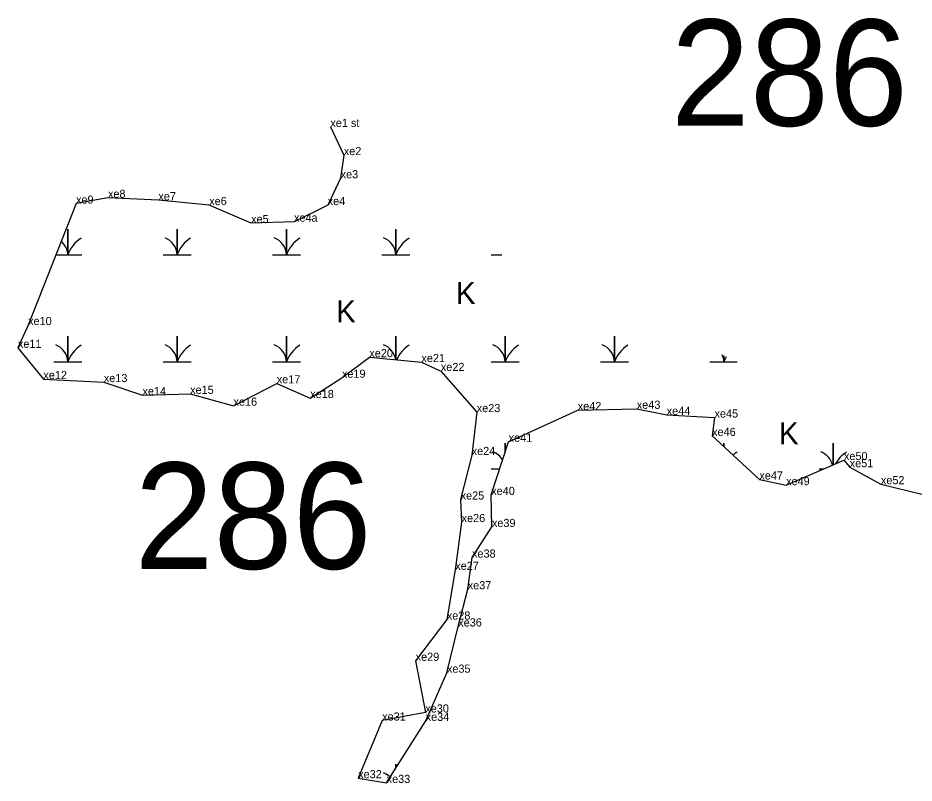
# Model space of a CAD drawing. Extents: x 2072529 to 2268796, y 436423 to 470397.
# Drawn here: x 2246183 to 2246734, y 440253 to 440723 of the extents above; entities that cross this region are included whole.
import ezdxf

# ---------------------------------------------------------------- set-up
doc = ezdxf.new("R2010")
doc.units = 0
for name, color, linetype in [('Default', 7, 'Continuous'), ('Exist Environmental Wetland Boundary', 7, 'Continuous'), ('Exist Environmental Wetland Boundary Cogo Comment', 7, 'Continuous'), ('Exist Environmental Wetland Boundary Cogo Point CELL', 7, 'Continuous'), ('Exist Hydro Swamp or Marsh', 7, 'Continuous')]:
    doc.layers.add(name, color=color, linetype=linetype)

msp = doc.modelspace()

# ---------------------------------------------------------------- linework, layer by layer
at = {"layer": 'Exist Environmental Wetland Boundary'}
msp.add_lwpolyline([(2246374.88, 440655.97), (2246383.13, 440638.67), (2246381.18, 440624.42), (2246373.23, 440607.93), (2246352.52, 440597.73), (2246326.13, 440596.86), (2246300.35, 440607.93), (2246269.08, 440610.91), (2246238.08, 440612.4), (2246218.42, 440608.82), (2246188.96, 440534.18), (2246182.68, 440520.17), (2246198.34, 440500.97), (2246235.52, 440499.09), (2246259.31, 440491.08), (2246288.6, 440491.88), (2246315.28, 440484.58), (2246341.91, 440498.32), (2246362.47, 440489.32), (2246381.98, 440501.78), (2246398.86, 440514.43), (2246430.87, 440511.39), (2246442.83, 440505.92), (2246464.89, 440480.65), (2246461.78, 440454.28), (2246455, 440426.89), (2246455.59, 440413.02), (2246451.67, 440383.67), (2246446.49, 440353.11), (2246427.33, 440327.76), (2246433.28, 440295.95), (2246406.73, 440291.01), (2246391.98, 440255.57), (2246409.49, 440252.65), (2246433.49, 440290.82), (2246446.56, 440320.43), (2246453.52, 440348.83), (2246459.35, 440371.73), (2246462.03, 440391.19), (2246474.25, 440410.03), (2246473.81, 440429.71), (2246484.52, 440462.44), (2246527, 440481.87), (2246563.35, 440482.7), (2246581.74, 440478.92), (2246611.16, 440477.3), (2246609.67, 440466.01), (2246638.74, 440439.21), (2246655.2, 440435.74), (2246690.77, 440451.18), (2246694.3, 440446.77), (2246713.51, 440436.32), (2246747.16, 440428.26)], dxfattribs=at)
at = {"layer": 'Exist Environmental Wetland Boundary Cogo Point CELL'}
for p, q in [((2246374.88, 440655.97), (2246374.88, 440655.97)), ((2246383.13, 440638.67), (2246383.13, 440638.67)), ((2246381.18, 440624.42), (2246381.18, 440624.42)), ((2246238.08, 440612.4), (2246238.08, 440612.4)), ((2246269.08, 440610.91), (2246269.08, 440610.91)), ((2246218.42, 440608.82), (2246218.42, 440608.82)), ((2246300.35, 440607.93), (2246300.35, 440607.93)), ((2246373.23, 440607.93), (2246373.23, 440607.93)), ((2246326.13, 440596.86), (2246326.13, 440596.86)), ((2246352.52, 440597.73), (2246352.52, 440597.73)), ((2246188.96, 440534.18), (2246188.96, 440534.18)), ((2246182.68, 440520.17), (2246182.68, 440520.17)), ((2246398.86, 440514.43), (2246398.86, 440514.43)), ((2246430.87, 440511.39), (2246430.87, 440511.39)), ((2246442.83, 440505.92), (2246442.83, 440505.92)), ((2246198.34, 440500.97), (2246198.34, 440500.97)), ((2246381.98, 440501.78), (2246381.98, 440501.78)), ((2246235.52, 440499.09), (2246235.52, 440499.09)), ((2246341.91, 440498.32), (2246341.91, 440498.32)), ((2246259.31, 440491.08), (2246259.31, 440491.08)), ((2246288.6, 440491.88), (2246288.6, 440491.88)), ((2246362.47, 440489.32), (2246362.47, 440489.32)), ((2246315.28, 440484.58), (2246315.28, 440484.58)), ((2246464.89, 440480.65), (2246464.89, 440480.65)), ((2246527, 440481.87), (2246527, 440481.87)), ((2246563.35, 440482.7), (2246563.35, 440482.7)), ((2246581.74, 440478.92), (2246581.74, 440478.92)), ((2246611.16, 440477.3), (2246611.16, 440477.3)), ((2246484.52, 440462.44), (2246484.52, 440462.44)), ((2246609.67, 440466.01), (2246609.67, 440466.01)), ((2246461.78, 440454.28), (2246461.78, 440454.28)), ((2246690.77, 440451.18), (2246690.77, 440451.18)), ((2246694.3, 440446.77), (2246694.3, 440446.77)), ((2246638.74, 440439.21), (2246638.74, 440439.21)), ((2246655.2, 440435.74), (2246655.2, 440435.74)), ((2246713.51, 440436.32), (2246713.51, 440436.32)), ((2246473.81, 440429.71), (2246473.81, 440429.71)), ((2246455, 440426.89), (2246455, 440426.89)), ((2246455.59, 440413.02), (2246455.59, 440413.02)), ((2246474.25, 440410.03), (2246474.25, 440410.03)), ((2246462.03, 440391.19), (2246462.03, 440391.19)), ((2246451.67, 440383.67), (2246451.67, 440383.67)), ((2246459.35, 440371.73), (2246459.35, 440371.73)), ((2246446.49, 440353.11), (2246446.49, 440353.11)), ((2246453.52, 440348.83), (2246453.52, 440348.83)), ((2246427.33, 440327.76), (2246427.33, 440327.76)), ((2246446.56, 440320.43), (2246446.56, 440320.43)), ((2246406.73, 440291.01), (2246406.73, 440291.01)), ((2246433.28, 440295.95), (2246433.28, 440295.95)), ((2246433.49, 440290.82), (2246433.49, 440290.82)), ((2246391.98, 440255.57), (2246391.98, 440255.57)), ((2246409.49, 440252.65), (2246409.49, 440252.65))]:
    msp.add_line(p, q, dxfattribs=at)
at = {"layer": 'Exist Hydro Swamp or Marsh'}
for points in [[(2246206.01, 440577.37), (2246213.46, 440577.37), (2246213.46, 440593.15), (2246213.46, 440577.37), (2246222.07, 440577.37)], [(2246272.11, 440577.37), (2246280.71, 440577.37), (2246280.71, 440593.15), (2246280.71, 440577.37), (2246289.32, 440577.37)], [(2246339.36, 440577.37), (2246347.96, 440577.37), (2246347.96, 440593.15), (2246347.96, 440577.37), (2246356.57, 440577.37)], [(2246406.61, 440577.37), (2246415.21, 440577.37), (2246415.21, 440593.15), (2246415.21, 440577.37), (2246423.82, 440577.37)], [(2246473.86, 440577.37), (2246480.3, 440577.37)], [(2246204.86, 440511.57), (2246213.46, 440511.57), (2246213.46, 440527.35), (2246213.46, 440511.57), (2246222.07, 440511.57)], [(2246272.11, 440511.57), (2246280.71, 440511.57), (2246280.71, 440527.35), (2246280.71, 440511.57), (2246289.32, 440511.57)], [(2246339.36, 440511.57), (2246347.96, 440511.57), (2246347.96, 440527.35), (2246347.96, 440511.57), (2246356.57, 440511.57)], [(2246415.21, 440512.87), (2246415.21, 440527.35), (2246415.21, 440512.87)], [(2246473.86, 440511.57), (2246482.46, 440511.57), (2246482.46, 440527.35), (2246482.46, 440511.57), (2246491.07, 440511.57)], [(2246541.11, 440511.57), (2246549.71, 440511.57), (2246549.71, 440527.35), (2246549.71, 440511.57), (2246558.32, 440511.57)], [(2246608.36, 440511.57), (2246616.96, 440511.57), (2246616.96, 440515.29)], [(2246616.96, 440515.29), (2246616.96, 440511.57), (2246625.14, 440511.57)], [(2246482.46, 440456.15), (2246482.46, 440461.55), (2246482.46, 440456.15)], [(2246616.96, 440459.28), (2246616.96, 440461.55), (2246616.96, 440459.28)], [(2246684.21, 440448.33), (2246684.21, 440461.55), (2246684.21, 440448.33)], [(2246473.86, 440445.77), (2246479.07, 440445.77)], [(2246675.61, 440445.77), (2246678.32, 440445.77)], [(2246415.21, 440261.76), (2246415.21, 440264.15), (2246415.21, 440261.76)]]:
    msp.add_lwpolyline(points, dxfattribs=at)
for centre, radius, start, end in [((2246201.2, 440576.49), 12.3, 4.1403, 48.7554), ((2246231.71, 440571.31), 19.22, 122.1274, 161.6222), ((2246268.45, 440576.49), 12.3, 4.1403, 67.535), ((2246298.96, 440571.31), 19.22, 122.1274, 161.6222), ((2246335.7, 440576.49), 12.3, 4.1403, 67.535), ((2246366.21, 440571.31), 19.22, 122.1274, 161.6222), ((2246402.95, 440576.49), 12.3, 4.1403, 67.535), ((2246433.46, 440571.31), 19.22, 122.1274, 161.6222), ((2246201.2, 440510.69), 12.3, 4.1403, 67.535), ((2246231.71, 440505.51), 19.22, 122.1274, 161.6222), ((2246268.45, 440510.69), 12.3, 4.1403, 67.535), ((2246298.96, 440505.51), 19.22, 122.1274, 161.6222), ((2246335.7, 440510.69), 12.3, 4.1403, 67.535), ((2246366.21, 440505.51), 19.22, 122.1274, 161.6222), ((2246402.95, 440510.69), 12.3, 10.3204, 67.535), ((2246433.46, 440505.51), 19.22, 122.1274, 157.6302), ((2246470.2, 440510.69), 12.3, 4.1403, 67.535), ((2246500.71, 440505.51), 19.22, 122.1274, 161.6222), ((2246537.45, 440510.69), 12.3, 4.1403, 67.535), ((2246567.96, 440505.51), 19.22, 122.1274, 161.6222), ((2246604.7, 440510.69), 12.3, 4.1403, 24.4473), ((2246635.21, 440505.51), 19.22, 151.5246, 161.6222), ((2246470.2, 440444.89), 12.3, 30.3474, 67.535), ((2246671.95, 440444.89), 12.3, 15.4076, 67.535), ((2246635.21, 440439.71), 19.22, 122.1274, 131.2834), ((2246702.46, 440439.71), 19.22, 122.1274, 151.3622), ((2246402.95, 440247.49), 12.3, 44.7435, 67.535)]:
    msp.add_arc(centre, radius, start, end, dxfattribs=at)

# ---------------------------------------------------------------- texts
at = {"layer": 'Default'}
for p in [(2246584.32, 440656.7), (2246254.44, 440384.29)]:
    msp.add_text('286', height=65.34, dxfattribs=at).set_placement(p)
at = {"layer": 'Exist Environmental Wetland Boundary Cogo Comment'}
for s, p in [('xe1 st', (2246374.88, 440655.97)), ('xe2', (2246383.13, 440638.67)), ('xe3', (2246381.18, 440624.42)), ('xe8', (2246238.08, 440612.4)), ('xe7', (2246269.08, 440610.91)), ('xe9', (2246218.42, 440608.82)), ('xe6', (2246300.35, 440607.93)), ('xe4', (2246373.23, 440607.93)), ('xe5', (2246326.13, 440596.86)), ('xe4a', (2246352.52, 440597.73)), ('xe10', (2246188.96, 440534.18)), ('xe11', (2246182.68, 440520.17)), ('xe20', (2246398.86, 440514.43)), ('xe21', (2246430.87, 440511.39)), ('xe12', (2246198.34, 440500.97)), ('xe19', (2246381.98, 440501.78)), ('xe22', (2246442.83, 440505.92)), ('xe13', (2246235.52, 440499.09)), ('xe17', (2246341.91, 440498.32)), ('xe14', (2246259.31, 440491.08)), ('xe15', (2246288.6, 440491.88)), ('xe16', (2246315.28, 440484.58)), ('xe18', (2246362.47, 440489.32)), ('xe23', (2246464.89, 440480.65)), ('xe42', (2246527, 440481.87)), ('xe43', (2246563.35, 440482.7)), ('xe44', (2246581.74, 440478.92)), ('xe45', (2246611.16, 440477.3)), ('xe41', (2246484.52, 440462.44)), ('xe46', (2246609.67, 440466.01)), ('xe24', (2246461.78, 440454.28)), ('xe50', (2246690.77, 440451.18)), ('xe51', (2246694.3, 440446.77)), ('xe47', (2246638.74, 440439.21)), ('xe49', (2246655.2, 440435.74)), ('xe52', (2246713.51, 440436.32)), ('xe40', (2246473.81, 440429.71)), ('xe25', (2246455, 440426.89)), ('xe26', (2246455.59, 440413.02)), ('xe39', (2246474.25, 440410.03)), ('xe38', (2246462.03, 440391.19)), ('xe27', (2246451.67, 440383.67)), ('xe37', (2246459.35, 440371.73)), ('xe28', (2246446.49, 440353.11)), ('xe36', (2246453.52, 440348.83)), ('xe29', (2246427.33, 440327.76)), ('xe35', (2246446.56, 440320.43)), ('xe30', (2246433.28, 440295.95)), ('xe31', (2246406.73, 440291.01)), ('xe34', (2246433.49, 440290.82)), ('xe32', (2246391.98, 440255.57)), ('xe33', (2246409.49, 440252.65))]:
    msp.add_text(s, height=5, dxfattribs=at).set_placement(p)
at = {"layer": 'Exist Hydro Swamp or Marsh'}
for p in [(2246452.12, 440547.03), (2246378.4, 440535.78), (2246650.8, 440460.81)]:
    msp.add_text('K', height=13.6, dxfattribs=at).set_placement(p)

doc.saveas('drawing.dxf')
